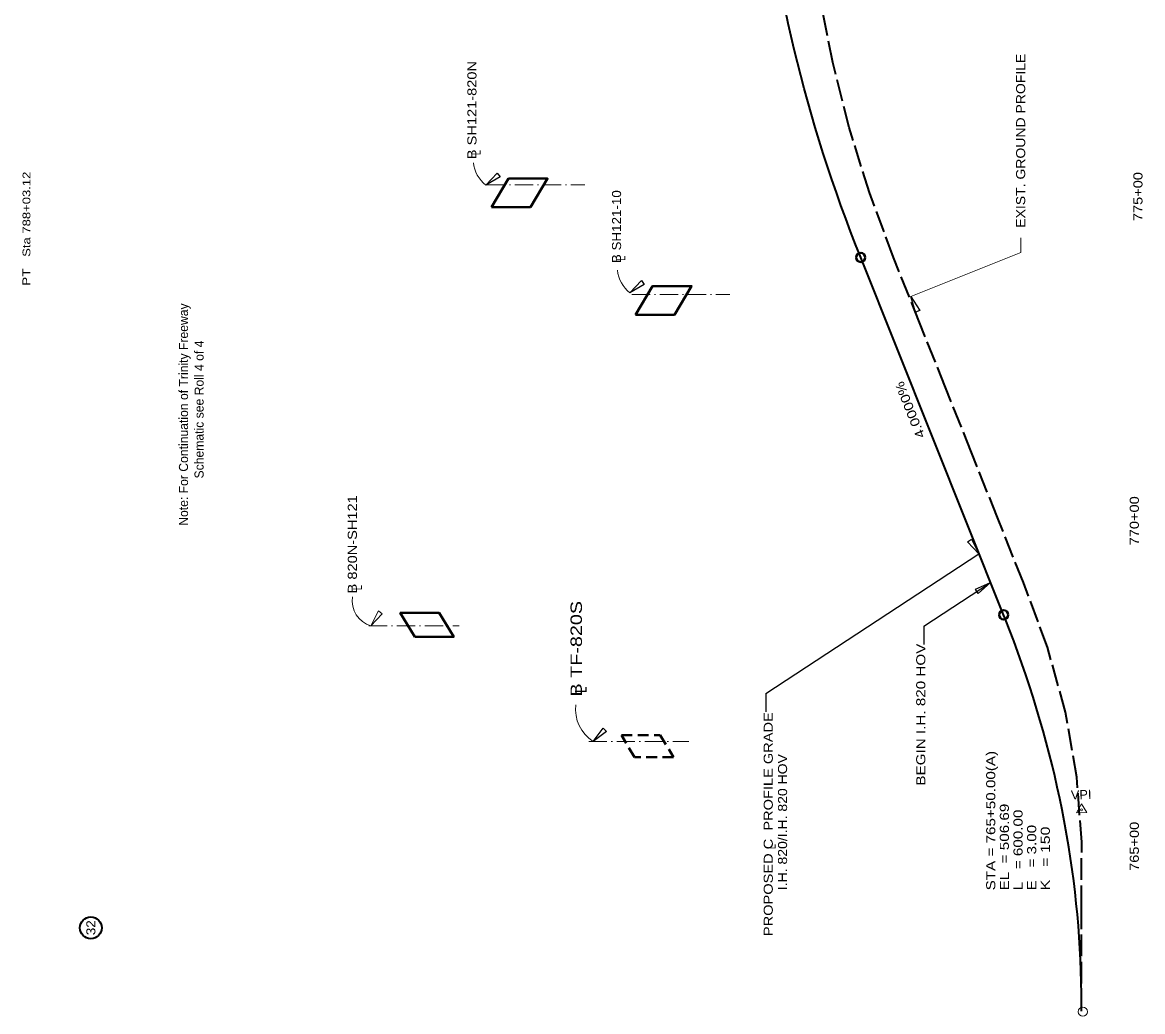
# Model space of a CAD drawing. Extents: x 2363427 to 2368559, y 6957299 to 6980140.
# Drawn here: x 2365125 to 2366850, y 6977095 to 6978618 of the extents above; entities that cross this region are included whole.
import ezdxf
from ezdxf.enums import TextEntityAlignment as Align

# ---------------------------------------------------------------- set-up
doc = ezdxf.new("R2010")
doc.units = 0
doc.header["$LTSCALE"] = 5.6
for name, pattern in [('DOT_DASHED', [7.7, 5, -1.2, 0.3, -1.2]), ('LONG_DASHED', [7.5, 6, -1.5]), ('MEDIUM_DASHED', [4.5, 3, -1.5])]:
    doc.linetypes.add(name, pattern=pattern)
for name, color, linetype, lineweight in [('17', 7, 'Continuous', 35), ('44', 7, 'Continuous', 13), ('5', 7, 'MEDIUM_DASHED', 40), ('61', 7, 'Continuous', 25), ('63', 7, 'Continuous', 13)]:
    doc.layers.add(name, color=color, linetype=linetype, lineweight=lineweight)
doc.layers.add('33', color=7, linetype='Continuous')

msp = doc.modelspace()

# ---------------------------------------------------------------- linework, layer by layer
at = {"layer": '17'}
msp.add_circle((2365230.444, 6977224.268), 16.828, dxfattribs=at)
at = {"layer": '44'}
for p, q in [((2366755.595, 6977415.277), (2366748.028, 6977401.002)), ((2366748.028, 6977401.002), (2366764.178, 6977401.589)), ((2366755.595, 6977415.277), (2366764.178, 6977401.589))]:
    msp.add_line(p, q, dxfattribs=at)
at = {"layer": '44', "linetype": 'LONG_DASHED', "lineweight": 35}
msp.add_line((2366755.923, 6977096.393), (2366755.923, 6977255.947), dxfattribs=at)
msp.add_lwpolyline([(2366755.923, 6977255.947), (2366756.137, 6977355.951), (2366748.636, 6977455.956), (2366731.136, 6977555.96), (2366703.634, 6977655.965), (2366666.433, 6977755.969), (2366626.431, 6977855.974), (2366586.429, 6977955.978), (2366546.427, 6978055.983), (2366506.426, 6978155.987), (2366466.424, 6978255.992), (2366429.322, 6978355.997), (2366398.121, 6978456.001), (2366372.719, 6978556.006), (2366353.119, 6978656.01)], dxfattribs=at)
at = {"layer": '44', "lineweight": 35}
for points in [[(2366730.321, 6977383.078), (2366727.021, 6977400.398), (2366725.92, 6977405.954), (2366722.356, 6977423.274), (2366718.592, 6977440.596), (2366714.628, 6977457.917), (2366710.464, 6977475.238), (2366706.1, 6977492.559), (2366701.535, 6977509.88), (2366696.77, 6977527.201), (2366691.806, 6977544.522), (2366686.642, 6977561.844), (2366681.277, 6977579.164), (2366675.713, 6977596.485), (2366669.949, 6977613.807), (2366663.985, 6977631.128), (2366657.82, 6977648.449), (2366651.456, 6977665.77), (2366644.891, 6977683.091), (2366638.127, 6977700.412), (2366635.917, 6977705.967), (2366415.907, 6978255.992), (2366408.007, 6978275.992), (2366400.307, 6978295.992), (2366392.806, 6978315.992), (2366385.506, 6978335.992), (2366378.407, 6978355.992), (2366371.506, 6978375.991), (2366364.806, 6978395.991), (2366358.306, 6978415.991), (2366352.006, 6978435.991), (2366345.905, 6978455.991), (2366340.006, 6978475.991), (2366334.306, 6978495.991), (2366328.806, 6978515.991), (2366323.505, 6978535.991), (2366318.405, 6978555.991), (2366313.506, 6978575.99), (2366308.806, 6978595.99), (2366304.305, 6978615.99), (2366300.005, 6978635.99)], [(2366755.923, 6977095.742), (2366755.923, 6977105.94), (2366755.822, 6977123.261), (2366755.522, 6977140.583), (2366755.022, 6977157.903), (2366754.322, 6977175.224), (2366753.422, 6977192.546), (2366752.322, 6977209.867), (2366751.022, 6977227.187), (2366749.522, 6977244.508), (2366747.821, 6977261.83), (2366745.921, 6977279.151), (2366743.821, 6977296.472), (2366741.521, 6977313.793), (2366739.021, 6977331.114), (2366736.321, 6977348.435), (2366733.421, 6977365.757), (2366730.321, 6977383.078)]]:
    msp.add_lwpolyline(points, dxfattribs=at)
at = {"layer": '44', "lineweight": 40}
for centre in [(2366415.907, 6978255.992), (2366635.917, 6977705.967)]:
    msp.add_circle(centre, 7, dxfattribs=at)
at = {"layer": '44'}
for centre, radius in [((2366755.924, 6977405.953), 1.5), ((2366757.885, 6977095.179), 7)]:
    msp.add_circle(centre, radius, dxfattribs=at)
at = {"layer": '5'}
msp.add_lwpolyline([(2366067.708, 6977486.905), (2366047.307, 6977520.907), (2366107.31, 6977520.907), (2366127.711, 6977486.905)], close=True, dxfattribs=at)
at = {"layer": '61', "lineweight": 13}
for q in [(2366662.187, 6978286.023), (2366493.095, 6978196.133)]:
    msp.add_line((2366662.187, 6978263.599), q, dxfattribs=at)
at = {"layer": '61'}
for p, q in [((2366269.646, 6977584.894), (2366597.747, 6977799.634)), ((2366513.227, 6977688.76), (2366615.916, 6977755.969)), ((2366513.227, 6977688.76), (2366513.227, 6977660.329)), ((2366269.646, 6977584.894), (2366269.646, 6977556.463))]:
    msp.add_line(p, q, dxfattribs=at)
for points in [[(2366500.186, 6978171.547), (2366493.095, 6978196.133), (2366507.08, 6978174.446)], [(2366586.303, 6977822.52), (2366597.747, 6977799.634), (2366580.051, 6977818.417)], [(2366592.651, 6977745.316), (2366615.916, 6977755.969), (2366596.538, 6977738.927)], [(2366024.66, 6977526.194), (2366004.069, 6977511.004), (2366019.548, 6977531.652)]]:
    msp.add_lwpolyline(points, close=True, dxfattribs=at)
at = {"layer": '61', "lineweight": 13}
for centre in [(2365869.815, 6978406.952), (2366091.652, 6978241.451)]:
    msp.add_arc(centre, 50.566, 185.77354, 231.76774, dxfattribs=at)
at = {"layer": '63', "linetype": 'DOT_DASHED'}
for p, q in [((2365840.307, 6978367.617), (2365991.323, 6978367.617)), ((2366063.502, 6978199.151), (2366214.518, 6978199.151)), ((2365658.668, 6977688.966), (2365797.706, 6977688.966)), ((2365997.063, 6977510.906), (2366151.186, 6977510.906))]:
    msp.add_line(p, q, dxfattribs=at)
at = {"layer": '63', "lineweight": 25}
for points in [[(2365860.737, 6978379.93), (2365838.522, 6978367.232), (2365856.293, 6978385.944)], [(2366082.575, 6978214.429), (2366060.36, 6978201.731), (2366078.131, 6978220.443)]]:
    msp.add_lwpolyline(points, close=True, dxfattribs=at)
at = {"layer": '63', "lineweight": 40}
for points in [[(2365847.236, 6978333.336), (2365873.637, 6978377.338), (2365933.64, 6978377.338), (2365907.239, 6978333.336)], [(2366069.074, 6978167.835), (2366095.475, 6978211.837), (2366155.478, 6978211.837), (2366129.077, 6978167.835)], [(2365729.153, 6977671.966), (2365706.952, 6977708.967), (2365766.954, 6977708.967), (2365789.155, 6977671.966)]]:
    msp.add_lwpolyline(points, close=True, dxfattribs=at)
at = {"layer": '63'}
msp.add_lwpolyline([(2365679.179, 6977707.692), (2365661.691, 6977689.011), (2365673.159, 6977712.129)], close=True, dxfattribs=at)
for centre, radius, start, end in [((2365673.462, 6977727.87), 40.602, 171.76254, 253.14714), ((2366034.541, 6977559.907), 57.618, 172.24907, 238.0733)]:
    msp.add_arc(centre, radius, start, end, dxfattribs=at)

# ---------------------------------------------------------------- texts
at = {"layer": '17', "width": 1.1}
msp.add_text('32', height=14, rotation=90, dxfattribs=at).set_placement((2365237.444, 6977224.378), align=Align.CENTER)
at = {"layer": '33'}
for s, width, p in [('Sta 788+03.12', 1.25, (2365137.295, 6978256.983)), ('PT', 1.3, (2365137.045, 6978212.318))]:
    msp.add_text(s, height=12, rotation=90, dxfattribs=dict(at, width=width)).set_placement(p)
at = {"layer": '44'}
for s, rotation, width, p in [('775+00', 90, 1.2, (2366849.722, 6978349.633)), ('770+00', 90, 1.2, (2366844.15, 6977850.671)), ('VPI', 2.084, 1.05, (2366755.591, 6977422.151)), ('765+00', 90, 1.2, (2366844.15, 6977349.643))]:
    msp.add_text(s, height=14, rotation=rotation, dxfattribs=dict(at, width=width)).set_placement(p, align=Align.CENTER)
at = {"layer": '44', "width": 1.25}
msp.add_text('4.0000%', height=14, rotation=111.801, dxfattribs=at).set_placement((2366515.412, 6977980.98))
at = {"layer": '61'}
for s, width, p in [('EXIST. GROUND PROFILE ', 1.15, (2366669.136, 6978438.679)), ('L', 0.75, (2365648.014, 6977747.9)), ('BEGIN I.H. 820 HOV ', 1.25, (2366515.358, 6977555.596)), ('PROPOSED C  PROFILE GRADE ', 1.2, (2366280.494, 6977386.912)), ('I.H. 820/I.H. 820 HOV', 1.15, (2366302.495, 6977386.912)), ('L', 0.75, (2366284.871, 6977349.249))]:
    msp.add_text(s, height=14, rotation=90, dxfattribs=dict(at, width=width)).set_placement(p, align=Align.CENTER)
for s, p in [('Note: For Continuation of Trinity Freeway', (2365380.071, 6978014.157)), ('   Schematic see Roll 4 of 4', (2365404.072, 6978014.157))]:
    msp.add_text(s, height=14, rotation=90, dxfattribs=at).set_placement(p, align=Align.CENTER)
for s, width, p in [('STA = 765+50.00(A)', 1.25, (2366623.096, 6977281.906)), ('EL  = 506.69', 1.25, (2366644.097, 6977281.906)), ('L   = 600.00', 1.25, (2366665.098, 6977281.906)), ('E   = 3.00', 1.25, (2366686.099, 6977281.906)), ('K   = 150', 1.3, (2366707.1, 6977281.906))]:
    msp.add_text(s, height=14, rotation=90, dxfattribs=dict(at, width=width)).set_placement(p)
at = {"layer": '63'}
for s, height, width, p in [('B SH121-820N', 14, 1.2, (2365824.194, 6978482.798)), ('L', 14, 0.75, (2365830.46, 6978417.368)), ('B SH121-10', 14, 1.1, (2366046.9, 6978303.404)), ('L', 14, 0.75, (2366053.519, 6978254.681)), ('B 820N-SH121', 14, 1.2, (2365640.096, 6977814.48)), ('B TF-820S', 17.5, 1.3, (2365986.592, 6977653.782)), ('L', 17.5, 0.75, (2365993.652, 6977590.839))]:
    msp.add_text(s, height=height, rotation=90, dxfattribs=dict(at, width=width)).set_placement(p, align=Align.CENTER)

doc.saveas('drawing.dxf')
